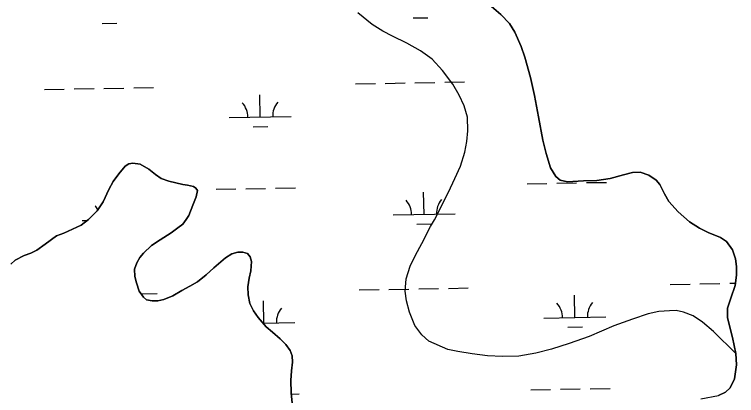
# Model space of a CAD drawing. Extents: x 3914892 to 3953151, y 242587 to 268572.
# Drawn here: x 3946155 to 3947320, y 257434 to 258049 of the extents above; entities that cross this region are included whole.
import ezdxf

# ---------------------------------------------------------------- set-up
doc = ezdxf.new("R2010")
doc.units = 0
doc.layers.add('V-TOPO-SHOR', color=7, linetype='Continuous')
doc.layers.add('V-WETL-SWMP', color=7, linetype='Continuous')

msp = doc.modelspace()

# ---------------------------------------------------------------- linework, layer by layer
at = {"layer": 'V-TOPO-SHOR'}
for points in [[(3947302.8, 257439.6), (3947310.3, 257446.8), (3947317.3, 257461.1), (3947320.2, 257483.7), (3947319.3, 257502.3), (3947313.9, 257527.8), (3947309.4, 257544.6), (3947305.6, 257560.2), (3947305.7, 257575.4), (3947311.1, 257591.6), (3947318, 257611.7), (3947320.2, 257628.4), (3947320.4, 257642.5), (3947318.8, 257654.9), (3947313.6, 257669.5), (3947304.1, 257683), (3947294.6, 257689.5), (3947274.8, 257697.6), (3947260.6, 257704.7), (3947244.6, 257714.9), (3947226.1, 257730.6), (3947211.2, 257747.5), (3947204.2, 257759.8), (3947196.7, 257774.8), (3947190.8, 257782.1), (3947179, 257790), (3947165.1, 257794.8), (3947152.5, 257794.4), (3947137.9, 257790.4), (3947116.3, 257784.4), (3947095, 257781.5), (3947073.7, 257780.8), (3947047.7, 257779.4), (3947036, 257781.8), (3947028.7, 257787.9), (3947020.4, 257802.1), (3947013.2, 257825.2), (3947007.9, 257846.6), (3947000.9, 257883.9), (3946994.6, 257918.7), (3946987.7, 257947.5), (3946978.6, 257980.3), (3946972.9, 257997.5), (3946962.9, 258020.7), (3946954.1, 258034.8), (3946940.2, 258049.4), (3946924.8, 258062.1)], [(3947319.3, 257502.3), (3947283, 257537.8), (3947265.5, 257552.7), (3947250.3, 257563), (3947234.8, 257568.9), (3947222.7, 257571.5), (3947212.1, 257571.1), (3947194.9, 257569.9), (3947177.9, 257566.3), (3947152.6, 257557.6), (3947122.5, 257546.6), (3947082.8, 257529.8), (3947050.3, 257518.1), (3947021.6, 257508.9), (3946996.6, 257502.6), (3946969, 257498.1), (3946942.7, 257497.5), (3946918.5, 257498.5), (3946894, 257501.5), (3946870.8, 257505.5), (3946854.3, 257508.6), (3946824.1, 257522.2), (3946812.6, 257532.3), (3946801.3, 257547.4), (3946792.7, 257569), (3946787.7, 257587.1), (3946785.9, 257602.5), (3946787.2, 257622.9), (3946794, 257643.3), (3946802.4, 257661.1), (3946812.6, 257679.8), (3946826.8, 257707.1), (3946833, 257718.1), (3946855.5, 257762.5), (3946865.6, 257784.4), (3946875, 257804.5), (3946882.2, 257827), (3946885.3, 257844.2), (3946887, 257861.4), (3946886.1, 257883.6), (3946881, 257902.1), (3946872.9, 257919), (3946862.7, 257937), (3946846, 257959.1), (3946829.1, 257977.2), (3946810.7, 257990.6), (3946788.6, 258002.9), (3946765.1, 258014.6), (3946749.5, 258022.7), (3946732.4, 258033.3), (3946709.1, 258051.8)], [(3946149.7, 257646.4), (3946156.6, 257652.8), (3946171.2, 257660.4), (3946181.8, 257664.2), (3946191.3, 257669.1), (3946205, 257678.8), (3946222.9, 257692.1), (3946234.7, 257696.5), (3946263, 257709.4), (3946274.5, 257718.6), (3946288.6, 257732.4), (3946298.4, 257747.2), (3946307.5, 257766.7), (3946314.3, 257780), (3946323.6, 257792.4), (3946333.7, 257804.4), (3946340, 257808.5), (3946346.4, 257809.4), (3946358.1, 257807.6), (3946372.1, 257799.6), (3946382.7, 257790.9), (3946391.8, 257784.8), (3946404.3, 257780.2), (3946426.7, 257774.9), (3946434.7, 257773.8), (3946444, 257771.9), (3946448.2, 257769.2), (3946450.5, 257765), (3946448.5, 257754.9), (3946443.2, 257741.8), (3946436.7, 257724.8), (3946432.5, 257718.3), (3946427, 257711), (3946419.1, 257705.1), (3946408.4, 257696.9), (3946390.3, 257685.4), (3946376.3, 257676.3), (3946363.5, 257664.1), (3946357.6, 257657.2)], [(3946357.6, 257657.2), (3946352.5, 257648.7), (3946348.8, 257638.4), (3946349.6, 257626.7), (3946352.1, 257616.3), (3946356.4, 257602.9), (3946363.3, 257593.2), (3946368.6, 257588.9), (3946377.3, 257587.2), (3946386.7, 257587.3), (3946396.5, 257589.5), (3946410.9, 257595.3), (3946425.4, 257603.6), (3946438, 257610.8), (3946450.5, 257617.8), (3946464.6, 257628.9), (3946477.1, 257640.5), (3946495.9, 257656.8), (3946506.1, 257663), (3946515.5, 257665.6), (3946523.7, 257665.9), (3946531.1, 257663.8), (3946535.6, 257658.2), (3946537.8, 257650.8), (3946536.8, 257635.4), (3946534, 257623.5), (3946531.8, 257609.8), (3946532.2, 257596.7), (3946535, 257582.9), (3946541.2, 257571.2), (3946548.6, 257560), (3946561.4, 257545), (3946571.4, 257536.5), (3946584.2, 257525.8), (3946593, 257516.7), (3946600.4, 257507), (3946603.3, 257498.2), (3946603.9, 257488.2), (3946602.3, 257474.3), (3946601.3, 257458.4), (3946601.6, 257438.6), (3946603.4, 257421.9)], [(3947262.6, 257429), (3947291, 257434.2), (3947302.8, 257439.6)]]:
    msp.add_lwpolyline(points, dxfattribs=at)
at = {"layer": 'V-WETL-SWMP'}
for p, q in [((3946924.8, 258062.1), (3946940.2, 258049.4)), ((3946798.5, 258043.7), (3946822.5, 258044.1)), ((3946940.2, 258049.4), (3946954.1, 258034.8)), ((3946296.7, 258034.7), (3946320.7, 258035.2)), ((3946954.1, 258034.8), (3946962.9, 258020.7)), ((3946962.9, 258020.7), (3946972.9, 257997.5)), ((3946972.9, 257997.5), (3946978.6, 257980.3)), ((3946978.6, 257980.3), (3946987.7, 257947.5)), ((3946987.7, 257947.5), (3946994.6, 257918.7)), ((3946705.6, 257937.4), (3946737.6, 257938)), ((3946753.6, 257938.2), (3946785.5, 257938.8)), ((3946801.5, 257939.1), (3946833.5, 257939.7)), ((3946849.5, 257940), (3946881.5, 257940.5)), ((3946203.7, 257928.4), (3946235.7, 257929)), ((3946251.7, 257929.3), (3946283.7, 257929.8)), ((3946299.7, 257930.1), (3946331.7, 257930.7)), ((3946347.7, 257931), (3946379.7, 257931.6)), ((3946551.9, 257883.9), (3946551.3, 257919.9)), ((3946994.6, 257918.7), (3947000.9, 257883.9)), ((3946501.9, 257883), (3946601.9, 257884.8)), ((3947000.9, 257883.9), (3947007.9, 257846.6)), ((3946540.2, 257868.2), (3946564.2, 257868.7)), ((3947007.9, 257846.6), (3947013.2, 257825.2)), ((3947013.2, 257825.2), (3947020.4, 257802.1)), ((3946340, 257808.5), (3946333.7, 257804.4)), ((3946346.4, 257809.4), (3946340, 257808.5)), ((3946358.1, 257807.6), (3946346.4, 257809.4)), ((3946372.1, 257799.6), (3946358.1, 257807.6)), ((3946333.7, 257804.4), (3946323.6, 257792.4)), ((3946382.7, 257790.9), (3946372.1, 257799.6)), ((3947020.4, 257802.1), (3947028.7, 257787.9)), ((3947137.9, 257790.4), (3947152.5, 257794.4)), ((3947152.5, 257794.4), (3947165.1, 257794.8)), ((3947165.1, 257794.8), (3947179, 257790)), ((3946323.6, 257792.4), (3946314.3, 257780)), ((3946391.8, 257784.8), (3946382.7, 257790.9)), ((3946404.3, 257780.2), (3946391.8, 257784.8)), ((3947028.7, 257787.9), (3947036, 257781.8)), ((3947095, 257781.5), (3947116.3, 257784.4)), ((3947116.3, 257784.4), (3947137.9, 257790.4)), ((3947179, 257790), (3947190.8, 257782.1)), ((3946314.3, 257780), (3946307.5, 257766.7)), ((3946426.7, 257774.9), (3946404.3, 257780.2)), ((3946434.7, 257773.8), (3946426.7, 257774.9)), ((3946444, 257771.9), (3946434.7, 257773.8)), ((3946448.2, 257769.2), (3946444, 257771.9)), ((3946982.4, 257776.1), (3947014.4, 257776.7)), ((3947030.4, 257777), (3947062.4, 257777.6)), ((3947036, 257781.8), (3947047.7, 257779.4)), ((3947047.7, 257779.4), (3947073.7, 257780.8)), ((3947073.7, 257780.8), (3947095, 257781.5)), ((3947078.4, 257777.9), (3947110.4, 257778.4)), ((3947190.8, 257782.1), (3947196.7, 257774.8)), ((3947196.7, 257774.8), (3947204.2, 257759.8)), ((3946307.5, 257766.7), (3946298.4, 257747.2)), ((3946450.5, 257765), (3946448.2, 257769.2)), ((3946448.5, 257754.9), (3946450.5, 257765)), ((3946480.6, 257767.2), (3946512.6, 257767.7)), ((3946528.6, 257768), (3946560.6, 257768.6)), ((3946576.6, 257768.9), (3946608.6, 257769.4)), ((3946816.2, 257726.7), (3946815.5, 257762.7)), ((3947204.2, 257759.8), (3947211.2, 257747.5)), ((3946443.2, 257741.8), (3946448.5, 257754.9)), ((3947211.2, 257747.5), (3947226.1, 257730.6)), ((3946298.4, 257747.2), (3946288.6, 257732.4)), ((3946436.7, 257724.8), (3946443.2, 257741.8)), ((3946288.6, 257732.4), (3946274.5, 257718.6)), ((3946432.5, 257718.3), (3946436.7, 257724.8)), ((3946766.2, 257725.8), (3946866.2, 257727.6)), ((3947226.1, 257730.6), (3947244.6, 257714.9)), ((3946274.5, 257718.6), (3946263, 257709.4)), ((3946264.4, 257716.8), (3946272.5, 257717)), ((3946427, 257711), (3946432.5, 257718.3)), ((3947244.6, 257714.9), (3947260.6, 257704.7)), ((3946263, 257709.4), (3946234.7, 257696.5)), ((3946408.4, 257696.9), (3946419.1, 257705.1)), ((3946419.1, 257705.1), (3946427, 257711)), ((3946804.5, 257711.1), (3946828.5, 257711.5)), ((3947260.6, 257704.7), (3947274.8, 257697.6)), ((3946222.9, 257692.1), (3946205, 257678.8)), ((3946234.7, 257696.5), (3946222.9, 257692.1)), ((3946390.3, 257685.4), (3946408.4, 257696.9)), ((3947274.8, 257697.6), (3947294.6, 257689.5)), ((3947294.6, 257689.5), (3947304.1, 257683)), ((3946205, 257678.8), (3946191.3, 257669.1)), ((3946376.3, 257676.3), (3946390.3, 257685.4)), ((3947304.1, 257683), (3947313.6, 257669.5)), ((3946191.3, 257669.1), (3946181.8, 257664.2)), ((3946363.5, 257664.1), (3946376.3, 257676.3)), ((3946523.7, 257665.9), (3946515.5, 257665.6)), ((3946531.1, 257663.8), (3946523.7, 257665.9)), ((3947313.6, 257669.5), (3947318.8, 257654.9)), ((3946171.2, 257660.4), (3946156.6, 257652.8)), ((3946181.8, 257664.2), (3946171.2, 257660.4)), ((3946352.5, 257648.7), (3946357.6, 257657.2)), ((3946357.6, 257657.2), (3946363.5, 257664.1)), ((3946495.9, 257656.8), (3946477.1, 257640.5)), ((3946506.1, 257663), (3946495.9, 257656.8)), ((3946515.5, 257665.6), (3946506.1, 257663)), ((3946535.6, 257658.2), (3946531.1, 257663.8)), ((3946537.8, 257650.8), (3946535.6, 257658.2)), ((3947318.8, 257654.9), (3947320.4, 257642.5)), ((3946156.6, 257652.8), (3946149.7, 257646.4)), ((3946348.8, 257638.4), (3946352.5, 257648.7)), ((3946536.8, 257635.4), (3946537.8, 257650.8)), ((3947320.4, 257642.5), (3947320.2, 257628.4)), ((3946349.6, 257626.7), (3946348.8, 257638.4)), ((3946477.1, 257640.5), (3946464.6, 257628.9)), ((3946534, 257623.5), (3946536.8, 257635.4)), ((3946352.1, 257616.3), (3946349.6, 257626.7)), ((3946464.6, 257628.9), (3946450.5, 257617.8)), ((3946531.8, 257609.8), (3946534, 257623.5)), ((3947320.2, 257628.4), (3947318, 257611.7)), ((3946356.4, 257602.9), (3946352.1, 257616.3)), ((3946438, 257610.8), (3946425.4, 257603.6)), ((3946450.5, 257617.8), (3946438, 257610.8)), ((3946532.2, 257596.7), (3946531.8, 257609.8)), ((3946855.5, 257607.3), (3946887.5, 257607.9)), ((3947213.3, 257613.7), (3947245.3, 257614.3)), ((3947261.3, 257614.6), (3947293.3, 257615.2)), ((3947309.3, 257615.5), (3947318.5, 257615.6)), ((3947318, 257611.7), (3947311.1, 257591.6)), ((3946363.3, 257593.2), (3946356.4, 257602.9)), ((3946359.6, 257598.5), (3946385.7, 257598.9)), ((3946425.4, 257603.6), (3946410.9, 257595.3)), ((3946535, 257582.9), (3946532.2, 257596.7)), ((3946711.5, 257604.8), (3946743.5, 257605.3)), ((3946759.5, 257605.6), (3946791.5, 257606.2)), ((3946807.5, 257606.5), (3946839.5, 257607)), ((3947059.7, 257560.2), (3947059, 257596.2)), ((3946368.6, 257588.9), (3946363.3, 257593.2)), ((3946377.3, 257587.2), (3946368.6, 257588.9)), ((3946386.7, 257587.3), (3946377.3, 257587.2)), ((3946396.5, 257589.5), (3946386.7, 257587.3)), ((3946410.9, 257595.3), (3946396.5, 257589.5)), ((3946557.9, 257551.3), (3946557.2, 257587.3)), ((3947311.1, 257591.6), (3947305.7, 257575.4)), ((3946541.2, 257571.2), (3946535, 257582.9)), ((3947305.7, 257575.4), (3947305.6, 257560.2)), ((3946548.6, 257560), (3946541.2, 257571.2)), ((3947009.7, 257559.3), (3947109.7, 257561.1)), ((3946561.4, 257545), (3946548.6, 257560)), ((3946556.1, 257551.2), (3946607.8, 257552.2)), ((3947305.6, 257560.2), (3947309.4, 257544.6)), ((3946571.4, 257536.5), (3946561.4, 257545)), ((3947048, 257544.6), (3947072, 257545)), ((3947309.4, 257544.6), (3947313.9, 257527.8)), ((3946584.2, 257525.8), (3946571.4, 257536.5)), ((3947313.9, 257527.8), (3947319.3, 257502.3)), ((3946593, 257516.7), (3946584.2, 257525.8)), ((3946600.4, 257507), (3946593, 257516.7)), ((3946603.3, 257498.2), (3946600.4, 257507)), ((3946603.9, 257488.2), (3946603.3, 257498.2)), ((3947319.3, 257502.3), (3947320.2, 257483.7)), ((3946602.3, 257474.3), (3946603.9, 257488.2)), ((3947320.2, 257483.7), (3947317.3, 257461.1)), ((3946601.3, 257458.4), (3946602.3, 257474.3)), ((3946601.6, 257438.6), (3946601.3, 257458.4)), ((3947317.3, 257461.1), (3947310.3, 257446.8)), ((3947036.3, 257444.4), (3947068.3, 257444.9)), ((3947084.3, 257445.2), (3947116.3, 257445.8)), ((3947310.3, 257446.8), (3947302.8, 257439.6)), ((3946603.4, 257421.9), (3946601.6, 257438.6)), ((3946601.8, 257436.6), (3946614.5, 257436.8)), ((3946988.3, 257443.5), (3947020.3, 257444.1)), ((3947302.8, 257439.6), (3947291, 257434.2))]:
    msp.add_line(p, q, dxfattribs=at)
for centre, start, end in [((3946496.7, 257883.4), 0.2532, 41.7968), ((3946607.1, 257885.3), 140.2532, 181.7968), ((3946760.9, 257726.2), 0.2532, 41.7968), ((3946871.4, 257728.2), 140.2532, 181.7968), ((3946259.1, 257717.2), 29.221, 41.7968), ((3947114.9, 257561.7), 140.2532, 181.7968), ((3946613.1, 257552.7), 140.2532, 181.7968), ((3947004.4, 257559.7), 0.2532, 41.7968)]:
    msp.add_arc(centre, 35.2, start, end, dxfattribs=at)

doc.saveas('drawing.dxf')
